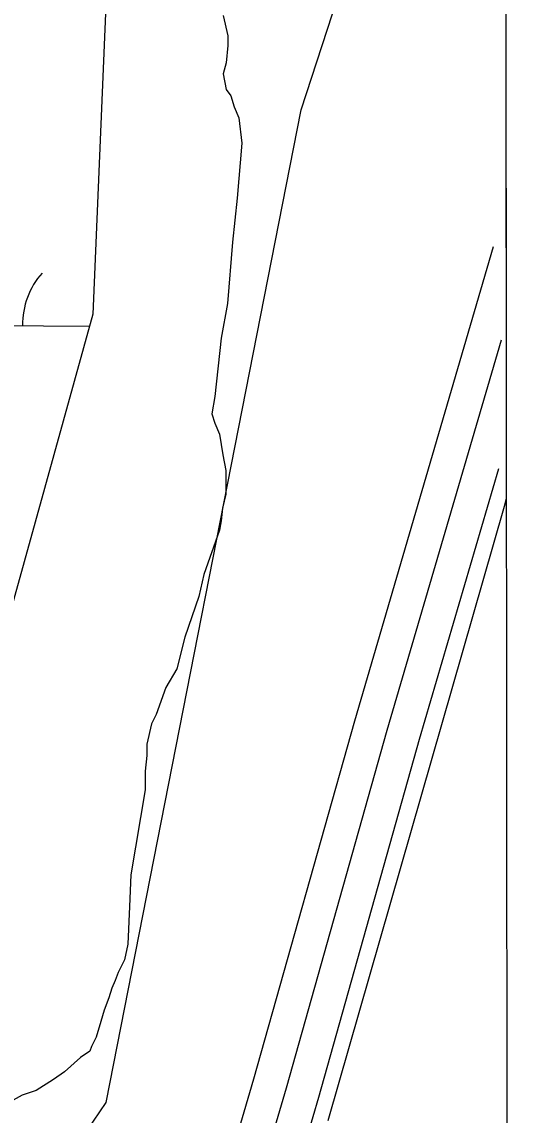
# Model space of a CAD drawing. Extents: x 3271442 to 3309282, y 752266 to 777610.
# Drawn here: x 3306834.4 to 3307056.7, y 766444.5 to 766931.2 of the extents above; entities that cross this region are included whole.
import ezdxf

# ---------------------------------------------------------------- set-up
doc = ezdxf.new("R2010")
doc.units = 0
for name, color, linetype in [('V-GRID-FRAM', 7, 'Continuous'), ('V-ROAD-CNTR', 7, 'Continuous'), ('V-RTRN-LOCK-CHMB', 7, 'Continuous'), ('V-SITE-VEGE', 7, 'Continuous'), ('V-WETL-SWMP', 7, 'Continuous')]:
    doc.layers.add(name, color=color, linetype=linetype)

msp = doc.modelspace()

# ---------------------------------------------------------------- linework, layer by layer
at = {"layer": 'V-GRID-FRAM'}
msp.add_lwpolyline([(3275591.3, 775827.44), (3307043.48, 775836.59), (3307056.71, 757650.81), (3275588.66, 757641.66), (3275591.3, 775827.44)], dxfattribs=at)
at = {"layer": 'V-ROAD-CNTR'}
for points in [[(3307044.29, 766830.97), (3306982.48, 766619.91), (3306937.61, 766460.56), (3306920.65, 766402.76), (3306900.44, 766359.59)], [(3307047.74, 766789.41), (3306996.89, 766615.77), (3306952.03, 766456.41), (3306934.72, 766397.44), (3306911.63, 766348.11), (3306891, 766322.24), (3306869.02, 766308.2), (3306849.19, 766297.59), (3306815.6, 766289.58), (3306780.51, 766291.44), (3306726.44, 766299.55), (3306647.59, 766314.11), (3306546.63, 766331.57), (3306421.38, 766350.71), (3306373.84, 766358.42), (3306338.76, 766362.49), (3306307.53, 766358.65), (3306286.51, 766347.37), (3306266.98, 766326.22), (3306256.34, 766287.73), (3306211.15, 766162.85), (3306132.58, 765931.75)], [(3307046.63, 766732.24), (3307011.31, 766611.63), (3306966.45, 766452.27), (3306948.79, 766392.12), (3306928.79, 766349.38)]]:
    msp.add_lwpolyline(points, dxfattribs=at)
at = {"layer": 'V-RTRN-LOCK-CHMB'}
for p, q in [((3307049.78, 767172.56), (3307050.11, 766718.86)), ((3306958.73, 766892.03), (3306988.06, 766981.87)), ((3306871.88, 766450.17), (3306958.73, 766892.03)), ((3307050.11, 766718.86), (3307049.12, 766715.43)), ((3307049.12, 766715.43), (3306970.69, 766441.91)), ((3306860.53, 766433.28), (3306871.88, 766450.17))]:
    msp.add_line(p, q, dxfattribs=at)
at = {"layer": 'V-SITE-VEGE'}
for p, q in [((3306924.03, 766934.02), (3306926.12, 766924.91)), ((3306926.12, 766924.91), (3306926.12, 766920.7)), ((3306926.12, 766920.7), (3306925.41, 766912.99)), ((3306925.41, 766912.99), (3306924, 766908.09)), ((3306924, 766908.09), (3306925.4, 766901.08)), ((3306925.4, 766901.08), (3306927.5, 766898.27)), ((3306927.5, 766898.27), (3306928.89, 766893.36)), ((3306928.89, 766893.36), (3306930.99, 766888.45)), ((3306930.99, 766888.45), (3306932.38, 766877.24)), ((3306932.38, 766877.24), (3306930.25, 766852.71)), ((3306930.25, 766852.71), (3306928.13, 766833.09)), ((3306928.13, 766833.09), (3306926, 766805.76)), ((3306926, 766805.76), (3306923.18, 766790.34)), ((3306923.18, 766790.34), (3306920.35, 766764.41)), ((3306920.35, 766764.41), (3306918.94, 766756.71)), ((3306918.94, 766756.71), (3306920.33, 766752.5)), ((3306920.33, 766752.5), (3306922.43, 766747.59)), ((3306922.43, 766747.59), (3306923.82, 766738.48)), ((3306923.82, 766738.48), (3306925.22, 766731.47)), ((3306925.22, 766731.47), (3306925.21, 766720.96)), ((3306925.21, 766720.96), (3306923.8, 766714.65)), ((3306923.8, 766714.65), (3306923.09, 766709.04)), ((3306923.09, 766709.04), (3306922.39, 766704.84)), ((3306922.39, 766704.84), (3306915.36, 766685.22)), ((3306915.36, 766685.22), (3306913.24, 766675.41)), ((3306913.24, 766675.41), (3306906.92, 766657.2)), ((3306906.92, 766657.2), (3306903.4, 766643.19)), ((3306903.4, 766643.19), (3306898.48, 766634.78)), ((3306898.48, 766634.78), (3306894.27, 766622.87)), ((3306894.27, 766622.87), (3306892.16, 766618.67)), ((3306892.16, 766618.67), (3306890.05, 766609.56)), ((3306890.05, 766609.56), (3306890.04, 766604.65)), ((3306890.04, 766604.65), (3306889.33, 766597.64)), ((3306889.33, 766597.64), (3306889.32, 766589.23)), ((3306889.32, 766589.23), (3306882.98, 766551.39)), ((3306882.98, 766551.39), (3306882.26, 766537.38)), ((3306882.26, 766537.38), (3306881.54, 766520.56)), ((3306881.54, 766520.56), (3306880.13, 766513.55)), ((3306880.13, 766513.55), (3306877.32, 766507.95)), ((3306877.32, 766507.95), (3306875.92, 766504.44)), ((3306875.92, 766504.44), (3306874.51, 766500.94)), ((3306874.51, 766500.94), (3306873.11, 766496.74)), ((3306873.11, 766496.74), (3306871, 766491.13)), ((3306871, 766491.13), (3306869.59, 766486.23)), ((3306869.59, 766486.23), (3306867.48, 766479.22)), ((3306867.48, 766479.22), (3306865.37, 766475.02)), ((3306865.37, 766475.02), (3306864.67, 766472.92)), ((3306860.46, 766470.12), (3306853.45, 766463.82)), ((3306864.67, 766472.92), (3306860.46, 766470.12)), ((3306853.45, 766463.82), (3306848.54, 766460.32)), ((3306848.54, 766460.32), (3306840.83, 766455.42)), ((3306840.83, 766455.42), (3306834.52, 766453.33)), ((3306834.52, 766453.33), (3306826.8, 766449.13))]:
    msp.add_line(p, q, dxfattribs=at)
at = {"layer": 'V-WETL-SWMP'}
for p, q in [((3306879.14, 767116.57), (3306866.04, 766800.99)), ((3306866.04, 766800.99), (3306827.09, 766660.86)), ((3306819.26, 766796.08), (3306864.57, 766795.71))]:
    msp.add_line(p, q, dxfattribs=at)
msp.add_arc((3306869.93, 766796.14), 35.25, 138.7563, 180.2999, dxfattribs=at)

doc.saveas('drawing.dxf')
